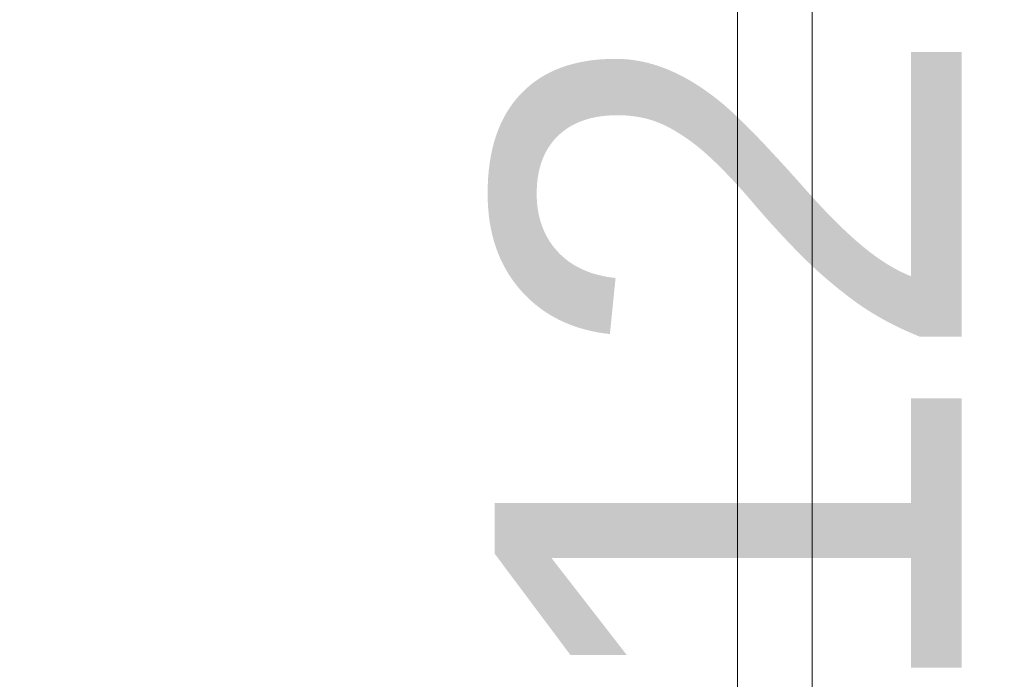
# Model space of a CAD drawing. Header units: millimetres. Extents: x -3490 to 61924, y -72580 to 6847.
# Tile 826 of 1056: x 26546 to 27073, y 640 to 993. Entities that reach past the tile are written whole.
import ezdxf

# ---------------------------------------------------------------- set-up
doc = ezdxf.new("R2010")
doc.units = ezdxf.units.MM
doc.layers.add('COTAS_P', color=1, linetype='Continuous', lineweight=0)
doc.layers.add('lateral_bajante_movil', color=7, linetype='Continuous', lineweight=0)
doc.dimstyles.new('R19_100', dxfattribs={"dimtxt": 250, "dimasz": 150, "dimexe": 150, "dimexo": 80, "dimgap": 100, "dimtad": 1, "dimtih": 1, "dimtoh": 1, "dimdsep": 46, "dimcen": 0.09, "dimadec": 0, "dimazin": 0, "dimtfac": 1, "dimtdec": 4, "dimtofl": 0, "dimtmove": 0, "dimatfit": 3, "dimfxl": 1, "dimtolj": 1, "dimtzin": 0, "dimarcsym": 0})

# ---------------------------------------------------------------- blocks, each defined once
blk = doc.blocks.new('DIM_R29_9')
at = {"layer": 'COTAS_P'}
for p, q in [((26750.07, 1241), (27150.07, 1241)), ((27150.07, 1241), (27105.07, 1091)), ((27150.07, 0), (27150.07, 1241)), ((27150.07, 1241), (27195.07, 1091)), ((27150.07, 0), (27105.07, 150)), ((27150.07, 0), (27195.07, 150)), ((26750.07, 0), (27150.07, 0))]:
    blk.add_line(p, q, dxfattribs=at)
blk.add_text('1241 P', height=250, rotation=90, dxfattribs=at).set_placement((27050.07, 620.5))
blk = doc.blocks.new('DIM_R29_19')
at = {"layer": 'COTAS_P'}
for p, q in [((18820, 2240), (18619.96, 1362.51)), ((18619.96, 1362.51), (18776.21, 1373.05)), ((27699.96, -707.49), (18619.96, 1362.51)), ((18619.96, 1362.51), (18756.2, 1285.3)), ((27900, 170), (27699.96, -707.49)), ((27699.96, -707.49), (27563.71, -630.27)), ((27699.96, -707.49), (27543.71, -718.02))]:
    blk.add_line(p, q, dxfattribs=at)
blk.add_text('9312.96 P', height=250, rotation=167.1576, dxfattribs=at).set_placement((23137.73, 230.02))
blk = doc.blocks.new('DIM_R29_35')
at = {"layer": 'COTAS_P'}
for p, q in [((26795.07, 1320), (27495.07, 1320)), ((27495.07, 1320), (27450.07, 1170)), ((27495.07, 0), (27495.07, 1320)), ((27495.07, 1320), (27540.07, 1170)), ((27495.07, 0), (27450.07, 150)), ((27495.07, 0), (27540.07, 150)), ((26795.07, 0), (27495.07, 0))]:
    blk.add_line(p, q, dxfattribs=at)
blk.add_text('1320 P', height=250, rotation=90, dxfattribs=at).set_placement((27395.07, 660))

msp = doc.modelspace()

# ---------------------------------------------------------------- linework, layer by layer
at = {"layer": 'lateral_bajante_movil'}
for p, q in [((26930.067, 1096.179), (26930.067, 225)), ((26970.067, 225), (26970.067, 1096.179))]:
    msp.add_line(p, q, dxfattribs=at)

# ---------------------------------------------------------------- dimensions: what is measured, and where the dimension line sits
at = {"layer": 'COTAS_P'}
for p1, p2, distance, picture, middle in [((27900, 170), (18820, 2240), 900, 'DIM_R29_19', (23159.956, 327.514)), ((26795.067, 0), (26795.067, 1320), -700, 'DIM_R29_35', (27495.067, 660)), ((26750.067, 0), (26750.067, 1241), -400, 'DIM_R29_9', (27150.067, 620.5))]:
    dim = msp.add_aligned_dim(p1=p1, p2=p2, distance=distance, text='<> P', dimstyle='R19_100', dxfattribs=at)
    dim.commit()
    dim.dimension.update_dxf_attribs({"geometry": picture, "text_midpoint": middle})

doc.saveas('drawing.dxf')
